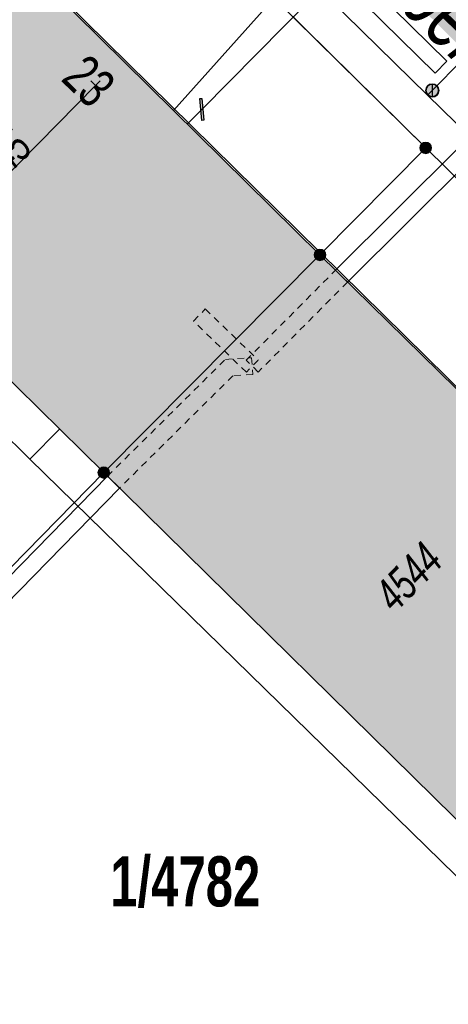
# Model space of a CAD drawing. Header units: metres. Extents: x 2695560 to 2696939, y 1260491 to 1262050.
# Tile 456 of 656: x 2695955 to 2695968, y 1261088 to 1261117. Entities that reach past the tile are written whole.
import ezdxf

# ---------------------------------------------------------------- set-up
doc = ezdxf.new("R2010")
doc.units = ezdxf.units.M
doc.linetypes.add('AUSGEZOGEN', pattern=[0])
doc.linetypes.add('VERDECKT2_S2', pattern=[0.36, 0.2, -0.16])
for name, color, linetype in [('XR$1$AV_Gebäudeflächen (BB)', 7, 'AUSGEZOGEN'), ('XR$1$AV_Grenzpunkte', 7, 'AUSGEZOGEN'), ('XR$1$AV_Grundstück-Nr.', 7, 'AUSGEZOGEN'), ('XR$1$AV_Haus-Nr.', 7, 'AUSGEZOGEN'), ('XR$1$AV_Linien (BB)', 7, 'AUSGEZOGEN'), ('XR$1$AV_Strassennamen', 7, 'AUSGEZOGEN'), ('XR$1$AV_Versicherung-Nr.', 7, 'AUSGEZOGEN'), ('XR$1$GA_LK_Rohrleitungsteil', 32, 'AUSGEZOGEN'), ('XR$1$Liegenschaftsgrenzen', 7, 'AUSGEZOGEN'), ('XR$1$PFAV', 255, 'AUSGEZOGEN'), ('XR$1$PFWA', 255, 'AUSGEZOGEN'), ('XR$1$RP_Abstandslinie', 7, 'AUSGEZOGEN'), ('XR$1$WA_LK_Absperrarmatur', 171, 'AUSGEZOGEN')]:
    doc.layers.add(name, color=color, linetype=linetype)
for name, color, linetype, lineweight in [('XR$2$ELE-LinieFlaeche-genau', 1, 'AUSGEZOGEN', 18), ('XR$2$ELE-LinieFlaeche-ungenau', 1, 'VERDECKT2_S2', 18), ('XR$2$GAS-Linie-genau', 12, 'AUSGEZOGEN', 18), ('XR$2$KOM-Linie-U-genau', 91, 'AUSGEZOGEN', 18), ('XR$2$KOM-Punkt-U', 91, 'AUSGEZOGEN', 18), ('XR$2$WAS-Linie-genau', 5, 'AUSGEZOGEN', 18), ('XR$2$WAS-LinieFlaeche-genau', 5, 'AUSGEZOGEN', 18), ('XR$2$WAS-Punkt', 5, 'AUSGEZOGEN', 18)]:
    doc.layers.add(name, color=color, linetype=linetype, lineweight=lineweight)
doc.styles.add('ARIAL', font='arial.ttf')

# ---------------------------------------------------------------- blocks, each defined once
blk = doc.blocks.new('BAV15')
at = {"layer": 'XR$1$PFAV', "transparency": 33554687}
blk.add_hatch(color=7, dxfattribs=at).paths.add_polyline_path([(0.5, 0), (0.49, 0.101), (0.459, 0.197), (0.41, 0.286), (0.344, 0.362), (0.264, 0.424), (0.174, 0.469), (0.076, 0.494), (-0.025, 0.499), (-0.125, 0.484), (-0.22, 0.449), (-0.306, 0.395), (-0.379, 0.326), (-0.437, 0.243), (-0.477, 0.15), (-0.497, 0.051), (-0.497, -0.051), (-0.477, -0.15), (-0.437, -0.243), (-0.379, -0.326), (-0.306, -0.395), (-0.22, -0.449), (-0.125, -0.484), (-0.025, -0.499), (0.076, -0.494), (0.174, -0.469), (0.264, -0.424), (0.344, -0.362), (0.41, -0.286), (0.459, -0.197), (0.49, -0.101)])
at = {"color": 7, "transparency": 33554687}
for start, end in [(90, 270), (270, 90)]:
    blk.add_arc((0, 0), 0.5, start, end, dxfattribs=at)
at = {"layer": 'XR$1$PFAV', "transparency": 33554687}
blk.add_circle((0, 0), 0.5, dxfattribs=at)
blk = doc.blocks.new('BWA2012')
at = {"layer": 'XR$1$PFWA', "transparency": 33554687}
blk.add_hatch(color=7, dxfattribs=at).paths.add_polyline_path([(0.5, 0), (0.49, 0.101), (0.459, 0.197), (0.41, 0.286), (0.344, 0.362), (0.264, 0.424), (0.174, 0.469), (0.076, 0.494), (-0.025, 0.499), (-0.125, 0.484), (-0.22, 0.449), (-0.306, 0.395), (-0.379, 0.326), (-0.437, 0.243), (-0.477, 0.15), (-0.497, 0.051), (-0.497, -0.051), (-0.477, -0.15), (-0.437, -0.243), (-0.379, -0.326), (-0.306, -0.395), (-0.22, -0.449), (-0.125, -0.484), (-0.025, -0.499), (0.076, -0.494), (0.174, -0.469), (0.264, -0.424), (0.344, -0.362), (0.41, -0.286), (0.459, -0.197), (0.49, -0.101)])
at = {"transparency": 33554687}
blk.add_line((0.354, 0.354), (-0.354, -0.354), dxfattribs=at)
for start, end in [(45, 225), (225, 45)]:
    blk.add_arc((0, 0), 0.5, start, end, dxfattribs=at)
at = {"layer": 'XR$1$PFWA', "transparency": 33554687}
blk.add_circle((0, 0), 0.5, dxfattribs=at)
blk = doc.blocks.new('BGA2013')
at = {"transparency": 33554687}
blk.add_hatch(color=36, dxfattribs=at).paths.add_polyline_path([(-0.291, -0.409), (0.352, 0.357), (0.291, 0.409), (-0.352, -0.357)])
at = {"color": 32, "transparency": 33554687}
blk.add_lwpolyline([(-0.291, -0.409), (-0.352, -0.357), (0.291, 0.409), (0.352, 0.357), (-0.291, -0.409)], close=True, dxfattribs=at)
blk = doc.blocks.new('KOM-UNBEKANNT-U')
at = {"layer": 'XR$2$KOM-Punkt-U', "linetype": 'AUSGEZOGEN', "lineweight": 20, "transparency": 33554687}
for p, q in [((0, 0, 2500), (-141, 141, 2500)), ((-141, -141, 2500), (0, 0, 2500)), ((0, 0, 2500), (141, 141, 2500)), ((141, -141, 2500), (0, 0, 2500))]:
    blk.add_line(p, q, dxfattribs=at)
blk = doc.blocks.new('WAS-ABSPERRORGAN')
at = {"layer": 'XR$2$WAS-Punkt', "linetype": 'AUSGEZOGEN', "transparency": 33554687}
for p, q in [((0, 200, 2500), (0, -200, 2500)), ((0, 0), (0, 0))]:
    blk.add_line(p, q, dxfattribs=at)
blk.add_circle((0, 0, 502500), 200, dxfattribs=at)

msp = doc.modelspace()

# ---------------------------------------------------------------- hatches: boundary and pattern name
at = {"transparency": 33554687}
msp.add_hatch(color=7, dxfattribs=at).paths.add_polyline_path([(2695966.712, 1261119.853), (2695965.99, 1261119.121), (2695976.616, 1261108.635), (2695977.338, 1261109.367)])
at = {"layer": 'XR$1$AV_Gebäudeflächen (BB)', "true_color": 0xd2d2d2, "transparency": 33554687}
for points in [[(2695957.97, 1261104), (2695964.37, 1261110.45), (2695952.791, 1261121.88), (2695946.41, 1261115.38)], [(2695964.37, 1261110.45), (2695957.97, 1261104), (2695969.568, 1261092.588), (2695975.962, 1261099.075)]]:
    msp.add_hatch(color=254, dxfattribs=at).paths.add_polyline_path(points)

# ---------------------------------------------------------------- linework, layer by layer
at = {"layer": 'XR$1$AV_Linien (BB)', "color": 7, "linetype": 'AUSGEZOGEN', "transparency": 33554687}
msp.add_line((2695964.37, 1261110.45), (2695957.97, 1261104), dxfattribs=at)
for points in [[(2695982.62, 1261098.73), (2695967.5, 1261113.62), (2695952.41, 1261128.51), (2695937.09, 1261143.57), (2695922.09, 1261158.38), (2695908.38, 1261171.91)], [(2695957.97, 1261104), (2695946.41, 1261115.38), (2695952.791, 1261121.88), (2695964.37, 1261110.45)], [(2695964.37, 1261110.45), (2695975.962, 1261099.075), (2695969.568, 1261092.588), (2695957.97, 1261104)]]:
    msp.add_lwpolyline(points, dxfattribs=at)
at = {"layer": 'XR$1$Liegenschaftsgrenzen', "color": 7, "linetype": 'AUSGEZOGEN', "transparency": 33554687}
msp.add_line((2695952.41, 1261128.51), (2695967.5, 1261113.62), dxfattribs=at)
for points in [[(2695967.5, 1261113.62), (2695964.37, 1261110.45), (2695957.97, 1261104), (2695946.47, 1261092.26)], [(2695967.5, 1261113.62), (2695982.62, 1261098.73), (2695980.85, 1261096.94)]]:
    msp.add_lwpolyline(points, dxfattribs=at)
at = {"layer": 'XR$1$RP_Abstandslinie', "color": 7, "linetype": 'AUSGEZOGEN', "transparency": 33554687}
msp.add_lwpolyline([(2696023.31, 1261052.48), (2695984.53, 1261090.67), (2695946.06, 1261128.56), (2695905.1, 1261168.89)], dxfattribs=at)
at = {"layer": 'XR$2$ELE-LinieFlaeche-genau', "linetype": 'AUSGEZOGEN', "transparency": 33554687}
msp.add_lwpolyline([(2695972.465, 1261116.893), (2695965.184, 1261109.644), (2695964.832, 1261109.998), (2695964.832, 1261109.998), (2695972.141, 1261117.277)], dxfattribs=at)
msp.add_lwpolyline([(2695943.271, 1261088.746), (2695958.077, 1261103.891), (2695958.435, 1261103.541), (2695943.629, 1261088.396), (2695943.271, 1261088.746)], close=True, dxfattribs=at)
at = {"layer": 'XR$2$ELE-LinieFlaeche-ungenau', "linetype": 'VERDECKT2_S2', "transparency": 33554687}
for points in [[(2695962.186, 1261107.331), (2695964.83, 1261109.997), (2695965.186, 1261109.645), (2695962.542, 1261106.979), (2695962.186, 1261107.331)], [(2695962.19, 1261106.975), (2695960.627, 1261108.487), (2695960.975, 1261108.847), (2695962.538, 1261107.335), (2695962.19, 1261106.975)], [(2695958.08, 1261103.894), (2695961.569, 1261107.352), (2695962.347, 1261107.404), (2695962.381, 1261106.906), (2695961.789, 1261106.866), (2695958.432, 1261103.538), (2695958.08, 1261103.894)]]:
    msp.add_lwpolyline(points, close=True, dxfattribs=at)
at = {"layer": 'XR$2$GAS-Linie-genau', "linetype": 'AUSGEZOGEN', "transparency": 33554687}
for p, q in [((2695966.621, 1261120.586), (2695960.871, 1261114.756)), ((2695960.871, 1261114.756), (2695960.672, 1261114.555)), ((2695960.672, 1261114.555), (2695960.439, 1261114.318))]:
    msp.add_line(p, q, dxfattribs=at)
at = {"layer": 'XR$2$KOM-Linie-U-genau', "linetype": 'AUSGEZOGEN', "transparency": 33554687}
for p, q in [((2695954.916, 1261112.616), (2695957.722, 1261115.467)), ((2695946.811, 1261113.175), (2695955.784, 1261104.395)), ((2695956.657, 1261105.289), (2695955.784, 1261104.395)), ((2695955.784, 1261104.395), (2695970.726, 1261089.775))]:
    msp.add_line(p, q, dxfattribs=at)
at = {"layer": 'XR$2$WAS-Linie-genau', "linetype": 'AUSGEZOGEN', "transparency": 33554687}
for p, q in [((2695967.554, 1261115.177), (2695963.782, 1261118.882)), ((2695967.694, 1261115.319), (2695968.572, 1261116.209)), ((2695967.554, 1261115.177), (2695967.694, 1261115.319)), ((2695972.788, 1261110.075), (2695967.554, 1261115.177))]:
    msp.add_line(p, q, dxfattribs=at)
msp.add_lwpolyline([(2695963.647, 1261118.735), (2695962.748, 1261117.753), (2695960.035, 1261114.726)], dxfattribs=at)
at = {"layer": 'XR$2$WAS-LinieFlaeche-genau', "linetype": 'AUSGEZOGEN', "transparency": 33554687}
msp.add_lwpolyline([(2695914.842, 1261168.499), (2695968.13, 1261116.189), (2695967.78, 1261115.833), (2695914.492, 1261168.143), (2695914.842, 1261168.499)], close=True, dxfattribs=at)

# ---------------------------------------------------------------- block references
at = {"layer": 'XR$1$AV_Grenzpunkte', "color": 7, "linetype": 'AUSGEZOGEN', "lineweight": -3, "transparency": 33554687, "xscale": 0.3249999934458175, "yscale": 0.3249999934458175}
for p in [(2695967.5, 1261113.62), (2695964.37, 1261110.45), (2695957.97, 1261104)]:
    msp.add_blockref('BAV15', p, dxfattribs=at)
at = {"layer": 'XR$1$GA_LK_Rohrleitungsteil', "color": 32, "linetype": 'AUSGEZOGEN', "lineweight": -3, "transparency": 33554687, "xscale": 0.6499999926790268, "yscale": 0.6499999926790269, "rotation": 225.3995999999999}
msp.add_blockref('BGA2013', (2695960.872, 1261114.758), dxfattribs=at)
at = {"layer": 'XR$1$WA_LK_Absperrarmatur', "color": 171, "linetype": 'AUSGEZOGEN', "lineweight": -3, "transparency": 33554687, "xscale": 0.3749999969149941, "yscale": 0.374999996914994, "rotation": 45.400585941}
msp.add_blockref('BWA2012', (2695967.695, 1261115.321), dxfattribs=at)
at = {"layer": 'XR$2$KOM-Punkt-U', "color": 91, "linetype": 'AUSGEZOGEN', "lineweight": 18, "transparency": 33554687, "xscale": 0.001, "yscale": 0.001, "zscale": 0.001}
msp.add_blockref('KOM-UNBEKANNT-U', (2695957.722, 1261115.467), dxfattribs=at)
at = {"layer": 'XR$2$WAS-Punkt', "color": 5, "linetype": 'AUSGEZOGEN', "lineweight": 18, "transparency": 33554687, "xscale": 0.001, "yscale": 0.001, "zscale": 0.001, "rotation": 315.5000000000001}
msp.add_blockref('WAS-ABSPERRORGAN', (2695967.694, 1261115.319), dxfattribs=at)

# ---------------------------------------------------------------- texts
at = {"layer": 'XR$1$AV_Grundstück-Nr.', "color": 7, "transparency": 33554687, "insert": (2695960.381, 1261091.869), "char_height": 1.48491, "width": 4.98214, "attachment_point": 5, "style": 'ARIAL'}
msp.add_mtext('\\A1;{\\fArial|i0|b1;\\H1.484908;\\W0.700000;\\C7;1/4782}\\P', dxfattribs=at)
at = {"layer": 'XR$1$AV_Haus-Nr.', "color": 7, "transparency": 33554687, "insert": (2695957.941, 1261116.018), "char_height": 1.1621, "width": 1.68109, "attachment_point": 2, "rotation": 315.3708, "style": 'ARIAL'}
msp.add_mtext('\\W0.70;23', dxfattribs=at)
at = {"layer": 'XR$1$AV_Strassennamen', "color": 7, "transparency": 33554687, "insert": (2695971.657, 1261114.237), "char_height": 1.93684, "width": 20.02306, "attachment_point": 5, "rotation": 315.3816, "style": 'ARIAL'}
msp.add_mtext('\\A1;{\\fArial|i1|b0;\\H1.936838;\\W0.700000;\\C7;Obere \\W0.490000;Schöntalstrasse}\\P', dxfattribs=at)
at = {"layer": 'XR$1$AV_Versicherung-Nr.', "color": 7, "transparency": 33554687, "char_height": 0.96842, "width": 2.46457, "attachment_point": 5, "style": 'ARIAL'}
for s, insert, rotation in [('\\A1;{\\fArial|i1|b0;\\H0.968418;\\W0.700000;\\C7;4545}\\P', (2695954.82, 1261113.147), 45.2232), ('\\A1;{\\fArial|i1|b0;\\H0.968418;\\W0.700000;\\C7;4544}\\P', (2695966.99, 1261100.909), 45.414)]:
    msp.add_mtext(s, dxfattribs=dict(at, insert=insert, rotation=rotation))

doc.saveas('drawing.dxf')
